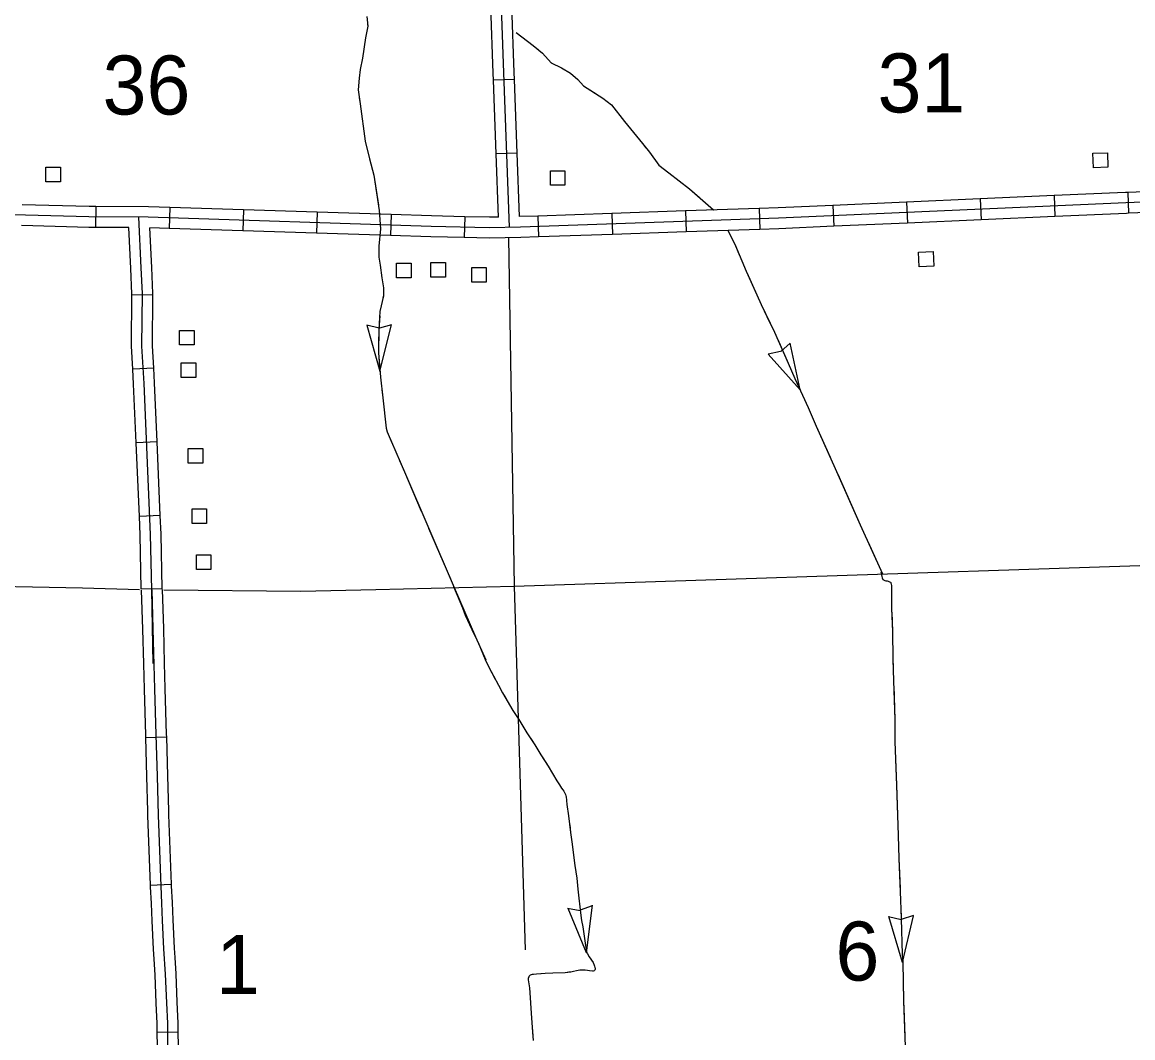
# Model space of a CAD drawing. Extents: x 1084508 to 1142749, y 1057638 to 1093403.
# Drawn here: x 1124726 to 1127220, y 1076632 to 1078914 of the extents above; entities that cross this region are included whole.
import ezdxf

# ---------------------------------------------------------------- set-up
doc = ezdxf.new("R2010")
doc.units = 0
for name, color, linetype in [('Level 2', 7, 'Continuous'), ('Level 32', 7, 'Continuous'), ('Level 4', 7, 'Continuous'), ('Level 43', 7, 'Continuous'), ('Level 45', 7, 'Continuous'), ('Level 5', 7, 'Continuous'), ('Level 56', 7, 'Continuous')]:
    doc.layers.add(name, color=color, linetype=linetype)

msp = doc.modelspace()

# ---------------------------------------------------------------- linework, layer by layer
at = {"layer": 'Level 2'}
for points in [[(1120882.5, 1077732.1), (1122049, 1077700.4), (1122321.1, 1077690.6), (1122469.3, 1077689), (1122498.5, 1077688.4), (1124168.9, 1077655.4), (1124186.2, 1077655.1), (1124560.5, 1077649), (1124861.2, 1077642.6), (1124988.9, 1077639.1)], [(1125830.3, 1077646.6), (1127462.7, 1077700.8)], [(1125043.5, 1077638.1), (1125351.5, 1077635.1), (1125519.8, 1077638.9), (1125830.3, 1077646.6)]]:
    msp.add_lwpolyline(points, dxfattribs=at)
at = {"layer": 'Level 32'}
for p, q in [((1125831.2, 1078785), (1125784.2, 1078783.3)), ((1125837.3, 1078619.4), (1125790.3, 1078617.7)), ((1127208.5, 1078531.4), (1127210.4, 1078484.4)), ((1126711.7, 1078509.5), (1126713.8, 1078462.5)), ((1126877.3, 1078516.8), (1126879.4, 1078469.8)), ((1127042.9, 1078524.1), (1127044.9, 1078477.1)), ((1124890.9, 1078499.6), (1124890.6, 1078452.5)), ((1125057.2, 1078497.4), (1125055.7, 1078450.4)), ((1125222.8, 1078492.1), (1125221.3, 1078445)), ((1125388.5, 1078486.7), (1125387, 1078439.7)), ((1125554.1, 1078481.4), (1125552.6, 1078434.3)), ((1126049.5, 1078484), (1126051.1, 1078436.9)), ((1126215.2, 1078489.6), (1126216.8, 1078442.6)), ((1126380.8, 1078495.3), (1126382.4, 1078448.2)), ((1126546.2, 1078502.2), (1126548.2, 1078455.1)), ((1125719.6, 1078476.8), (1125718.5, 1078429.7)), ((1125883.9, 1078478.3), (1125885.5, 1078431.3)), ((1125019.2, 1078300.6), (1124972.1, 1078301.1)), ((1125021, 1078136.6), (1124974, 1078133.8)), ((1125028.7, 1077970.7), (1124981.7, 1077968.6)), ((1125035.8, 1077805.1), (1124988.8, 1077803.1)), ((1125040.2, 1077640.6), (1124993.1, 1077639.6))]:
    msp.add_line(p, q, dxfattribs=at)
for points in [[(1125819.9, 1078452.9), (1125807.1, 1078800), (1125794.8, 1079161.3), (1125785.9, 1079582.3), (1125777, 1079889), (1125777.6, 1079966.5), (1125751.4, 1080348.5), (1125735.2, 1080627.8), (1125731.3, 1080713.1), (1125719.6, 1081056.1), (1125704, 1081457), (1125687.3, 1081852.9), (1125670.6, 1082240.4), (1125653.8, 1082626.3), (1125642.7, 1083009.9), (1125628.2, 1083393.6), (1125614.3, 1083769.9), (1125605.2, 1083884.5)], [(1125784.2, 1078783.3), (1125783.6, 1078799.1), (1125778.5, 1078949)], [(1125831.2, 1078785), (1125830.6, 1078800.8), (1125825.6, 1078950.6)], [(1125790.3, 1078617.7), (1125784.2, 1078783.3)], [(1125837.3, 1078619.4), (1125831.2, 1078785)], [(1125795.5, 1078475.9), (1125790.3, 1078617.7)], [(1125842.6, 1078476.9), (1125837.3, 1078619.4)], [(1129196.6, 1078587.5), (1128941.3, 1078575.1), (1128634.4, 1078561.9), (1127988.1, 1078539.2), (1127204.3, 1078507.7), (1126424.1, 1078473.2), (1125844.7, 1078453.4), (1125775.1, 1078452), (1125644, 1078454.9), (1125008.9, 1078475.4), (1124875.6, 1078476.2), (1124221.5, 1078493.7), (1123437.7, 1078515), (1123346.8, 1078517.9), (1123186.4, 1078518.7), (1122656.8, 1078518.7), (1122554.3, 1078519.4), (1122372.6, 1078523.8), (1121900.1, 1078538.5), (1121106.8, 1078563.4), (1120977.1, 1078569.2)], [(1127208.5, 1078531.4), (1127203.3, 1078531.2), (1127042.9, 1078524.1)], [(1127374.1, 1078538.1), (1127208.5, 1078531.4)], [(1126711.7, 1078509.5), (1126546.2, 1078502.2)], [(1126877.3, 1078516.8), (1126711.7, 1078509.5)], [(1127042.9, 1078524.1), (1126877.3, 1078516.8)], [(1124890.9, 1078499.6), (1124876, 1078499.7), (1124725.7, 1078503.7)], [(1125057.2, 1078497.4), (1125009.4, 1078499), (1124890.9, 1078499.6)], [(1125222.8, 1078492.1), (1125057.2, 1078497.4)], [(1125388.5, 1078486.7), (1125222.8, 1078492.1)], [(1125554.1, 1078481.4), (1125388.5, 1078486.7)], [(1125719.6, 1078476.8), (1125644.7, 1078478.4), (1125554.1, 1078481.4)], [(1126049.5, 1078484), (1125883.9, 1078478.3)], [(1126215.2, 1078489.6), (1126049.5, 1078484)], [(1126380.8, 1078495.3), (1126215.2, 1078489.6)], [(1126546.2, 1078502.2), (1126423.2, 1078496.7), (1126380.8, 1078495.3)], [(1127210.4, 1078484.4), (1127205.3, 1078484.2), (1127044.9, 1078477.1)], [(1127376, 1078491), (1127210.4, 1078484.4)], [(1124890.6, 1078452.5), (1124875.2, 1078452.6), (1124724.4, 1078456.7)], [(1125016.7, 1077638.4), (1125014.1, 1077762.4), (1124999.5, 1078102), (1124994.6, 1078186.2), (1124995.7, 1078304), (1124992.9, 1078361.6), (1124987.5, 1078475.5)], [(1125795.5, 1078475.9), (1125775.1, 1078475.5), (1125719.6, 1078476.8)], [(1125883.9, 1078478.3), (1125842.6, 1078476.9)], [(1126548.2, 1078455.1), (1126425.1, 1078449.7), (1126382.4, 1078448.2)], [(1126713.8, 1078462.5), (1126548.2, 1078455.1)], [(1126879.4, 1078469.8), (1126713.8, 1078462.5)], [(1127044.9, 1078477.1), (1126879.4, 1078469.8)], [(1124965.1, 1078452.1), (1124890.6, 1078452.5)], [(1124972.1, 1078301.1), (1124972.1, 1078303.6), (1124969.4, 1078360.5), (1124965.1, 1078452.1)], [(1125019.2, 1078300.6), (1125019.2, 1078304.5), (1125016.5, 1078362.7), (1125012.2, 1078451.8)], [(1125055.7, 1078450.4), (1125012.2, 1078451.8)], [(1125221.3, 1078445), (1125055.7, 1078450.4)], [(1125387, 1078439.7), (1125221.3, 1078445)], [(1125552.6, 1078434.3), (1125387, 1078439.7)], [(1125718.5, 1078429.7), (1125643.4, 1078431.4), (1125552.6, 1078434.3)], [(1125885.5, 1078431.3), (1125845.4, 1078429.9), (1125775.1, 1078428.4), (1125718.5, 1078429.7)], [(1126051.1, 1078436.9), (1125885.5, 1078431.3)], [(1126216.8, 1078442.6), (1126051.1, 1078436.9)], [(1126382.4, 1078448.2), (1126216.8, 1078442.6)], [(1124974, 1078133.8), (1124971, 1078185.6), (1124972.1, 1078301.1)], [(1125021, 1078136.6), (1125018.1, 1078186.7), (1125019.2, 1078300.6)], [(1124981.7, 1077968.6), (1124976, 1078100.8), (1124974, 1078133.8)], [(1125028.7, 1077970.7), (1125023, 1078103.1), (1125021, 1078136.6)], [(1124988.8, 1077803.1), (1124981.7, 1077968.6)], [(1125035.8, 1077805.1), (1125028.7, 1077970.7)], [(1124993.1, 1077639.6), (1124990.6, 1077761.7), (1124988.8, 1077803.1)], [(1125040.2, 1077640.6), (1125037.7, 1077763.2), (1125035.8, 1077805.1)], [(1125020.1, 1077472.9), (1125016.7, 1077638.4)]]:
    msp.add_lwpolyline(points, dxfattribs=at)
at = {"layer": 'Level 4'}
for points in [[(1125817.5, 1078429.3), (1125830.3, 1077646.6)], [(1125830.3, 1077646.6), (1125855.6, 1076829.1)]]:
    msp.add_lwpolyline(points, dxfattribs=at)
at = {"layer": 'Level 43'}
for p, q in [((1125527.4, 1078226.2), (1125499.6, 1078233.2)), ((1125499.6, 1078233.2), (1125529.2, 1078129.6)), ((1125555.4, 1078234.1), (1125527.8, 1078226.3)), ((1125529.2, 1078129.6), (1125555.4, 1078234.1)), ((1126450.6, 1078192.8), (1126429.2, 1078173.7)), ((1126472.7, 1078087.4), (1126450.6, 1078192.8)), ((1126428.9, 1078173.5), (1126400.8, 1078167.7)), ((1126400.8, 1078167.7), (1126472.7, 1078087.4)), ((1125950.3, 1076922.7), (1125978.6, 1076918.1)), ((1125992.7, 1076822.6), (1125951.5, 1076922.2)), ((1126005.8, 1076928.4), (1125979, 1076918.2)), ((1125992.7, 1076822.6), (1126006.8, 1076929.4)), ((1126671.5, 1076904.1), (1126699.5, 1076897.8)), ((1126702.5, 1076801.2), (1126671.6, 1076904.4)), ((1126727.2, 1076906.3), (1126699.9, 1076897.8)), ((1126702.5, 1076801.2), (1126727.3, 1076906))]:
    msp.add_line(p, q, dxfattribs=at)
for points in [[(1125499.8, 1078926.6), (1125501.6, 1078904.8), (1125496.9, 1078879), (1125489.8, 1078833.1), (1125484.5, 1078807.8), (1125482.2, 1078787.8), (1125480.4, 1078761.9), (1125484.5, 1078730.7), (1125495.7, 1078646.1), (1125505.7, 1078606.7), (1125515.7, 1078570.2), (1125527.5, 1078490.8), (1125530.4, 1078449.6), (1125526.9, 1078410.8), (1125526.9, 1078385.5), (1125529.8, 1078367.9), (1125533.3, 1078339.1), (1125537.4, 1078316.7), (1125536.9, 1078299.1), (1125529.2, 1078263.8), (1125526.3, 1078223.2), (1125525.7, 1078170.7), (1125530.4, 1078116), (1125535.7, 1078069.5), (1125543.3, 1078001.3), (1125545.7, 1077993.1), (1125583.9, 1077903.1), (1125696, 1077643.3)], [(1125501.3, 1078908.5), (1125501.6, 1078904.8), (1125496.9, 1078879), (1125489.8, 1078833.1), (1125484.5, 1078807.8), (1125482.2, 1078787.8), (1125482.1, 1078785.8)], [(1125835.1, 1078890.4), (1125873.5, 1078861.3), (1125894.2, 1078844.5), (1125913.9, 1078822.3), (1125937.1, 1078811), (1125956.8, 1078799.2), (1125973.6, 1078784.9), (1125986.4, 1078771.1), (1126029.3, 1078742.9), (1126049, 1078728.1), (1126078.6, 1078690.7), (1126118.5, 1078641.3), (1126134.3, 1078621.6), (1126155.5, 1078592.5), (1126177.7, 1078575.2), (1126224.5, 1078539.4), (1126278.2, 1078491.8)], [(1125835.1, 1078890.4), (1125873.5, 1078861.3), (1125884.3, 1078852.5)], [(1125913.3, 1078823.1), (1125913.9, 1078822.3), (1125937.1, 1078811), (1125956.8, 1078799.2), (1125973.6, 1078784.9), (1125986.4, 1078771.1), (1126014.6, 1078752.6)], [(1125482.7, 1078744.6), (1125484.5, 1078730.7), (1125495.7, 1078646.1), (1125501.8, 1078621.9)], [(1126048.3, 1078728.7), (1126049, 1078728.1), (1126078.6, 1078690.7), (1126118.5, 1078641.3), (1126126.2, 1078631.8)], [(1125512.5, 1078581.9), (1125515.7, 1078570.2), (1125525.6, 1078503)], [(1126151, 1078598.7), (1126155.5, 1078592.5), (1126177.7, 1078575.2), (1126224.5, 1078539.4), (1126246.7, 1078519.8)], [(1126277.7, 1078492.3), (1126278.2, 1078491.8)], [(1126310.2, 1078445.8), (1126326.1, 1078415.1), (1126351.7, 1078354.5), (1126385.3, 1078279.7), (1126415.3, 1078217.1), (1126445.9, 1078147.5), (1126460.7, 1078113.5), (1126490.8, 1078047.9), (1126509, 1078006.2), (1126551.4, 1077911), (1126607.6, 1077784.2), (1126657.6, 1077674.1)], [(1126310.2, 1078445.8), (1126326.1, 1078415.1), (1126336.9, 1078389.7)], [(1125526.9, 1078388.2), (1125526.9, 1078385.5), (1125529.8, 1078367.9), (1125533.3, 1078339.1), (1125537.4, 1078316.7), (1125536.9, 1078299.1), (1125535.8, 1078294.4)], [(1126353, 1078351.6), (1126385.3, 1078279.7), (1126405, 1078238.6)], [(1125528.5, 1078253.7), (1125526.3, 1078223.2), (1125525.9, 1078191.6)], [(1125525.9, 1078191.6), (1125525.7, 1078170.7), (1125529.2, 1078129.6)], [(1126422.4, 1078201), (1126445.9, 1078147.5), (1126460.7, 1078113.5), (1126472.7, 1078087.4)], [(1125533.5, 1078088.4), (1125535.7, 1078069.5), (1125543.3, 1078001.3), (1125545.7, 1077993.1), (1125556.6, 1077967.2)], [(1126489.9, 1078049.7), (1126490.8, 1078047.9), (1126509, 1078006.2), (1126540.2, 1077936.1)], [(1125572.8, 1077929.1), (1125583.9, 1077903.1), (1125621.9, 1077814.9)], [(1126557.1, 1077898.2), (1126607.5, 1077784.6)], [(1125638.3, 1077776.9), (1125687.6, 1077662.7)], [(1126624.6, 1077746.8), (1126657.6, 1077674.1)], [(1126654.3, 1077678.3), (1126655.3, 1077671.9), (1126656.1, 1077668), (1126656.9, 1077665.1), (1126658.6, 1077661.8), (1126659.8, 1077660.9), (1126661.1, 1077659.7), (1126663.1, 1077659.1), (1126665, 1077658.5), (1126667.9, 1077658.3), (1126670.4, 1077658.1), (1126673.5, 1077656.6), (1126675.3, 1077655.2), (1126676.1, 1077654.5), (1126676.6, 1077653.5), (1126677.4, 1077652.1), (1126677.4, 1077651), (1126677.6, 1077648.4), (1126677.7, 1077629.4)], [(1126654.3, 1077678.3), (1126655.3, 1077671.9), (1126656.1, 1077668), (1126656.9, 1077665.1), (1126658.6, 1077661.8), (1126659.8, 1077660.9), (1126661.1, 1077659.7), (1126663.1, 1077659.1), (1126665, 1077658.5), (1126667.9, 1077658.3)], [(1126667.9, 1077658.3), (1126670.4, 1077658.1), (1126673.5, 1077656.6), (1126675.3, 1077655.2), (1126676.1, 1077654.5), (1126676.6, 1077653.5), (1126677.4, 1077652.1), (1126677.4, 1077651), (1126677.6, 1077648.4), (1126677.8, 1077619.9), (1126678.1, 1077596), (1126680.1, 1077544.9), (1126681.1, 1077482.8), (1126682.7, 1077433.6), (1126685.7, 1077347.2), (1126685, 1077297.8), (1126689, 1077199.1), (1126693, 1077086.2), (1126694.7, 1077034.4), (1126698, 1076940.7), (1126699.6, 1076898.9), (1126701.9, 1076820), (1126703, 1076801.9), (1126705.1, 1076714.1), (1126708.4, 1076612)], [(1125694.6, 1077645.5), (1125714.4, 1077597.5), (1125720.4, 1077581.4), (1125740.2, 1077539.5), (1125749.8, 1077519.9), (1125765.6, 1077481.9), (1125773.2, 1077466.4), (1125795.1, 1077424.4), (1125804.6, 1077407), (1125827.4, 1077367.2), (1125840.7, 1077347), (1125859, 1077316.7), (1125877.3, 1077290.3), (1125890.6, 1077267.7), (1125907, 1077241.8), (1125926.1, 1077209.4), (1125932.2, 1077200), (1125937.1, 1077192.8), (1125939.8, 1077189.1), (1125942, 1077185.6), (1125944.3, 1077181.4), (1125945.6, 1077178.4), (1125946.8, 1077175.7), (1125947.5, 1077173.6), (1125949.1, 1077155.7), (1125952.6, 1077130.2), (1125957.4, 1077092.7), (1125960.3, 1077072.2), (1125967.1, 1077018.6), (1125971.2, 1076990.2), (1125973.4, 1076966), (1125976, 1076945.3), (1125980, 1076906.2), (1125981.4, 1076895.6), (1125985, 1076881.2), (1125988.5, 1076854.5), (1125990.4, 1076839.4), (1125992, 1076831.8), (1125992.9, 1076827), (1125992.9, 1076825), (1125993.6, 1076822.7), (1125995, 1076820.2), (1125998.9, 1076814), (1126007.6, 1076801.1), (1126010.3, 1076795), (1126011, 1076792.6), (1126012, 1076789.8), (1126012.2, 1076788.4), (1126012.2, 1076787.2), (1126012.2, 1076786.4), (1126012.2, 1076785.2), (1126011.9, 1076784.1), (1126011.1, 1076783), (1126009.9, 1076782.3), (1126008.3, 1076781.5), (1126006.3, 1076781.4), (1125999.7, 1076782.1), (1125995.1, 1076782.9), (1125989.9, 1076783.7), (1125985.3, 1076783.7), (1125981.6, 1076783.7), (1125978, 1076783.4), (1125970.5, 1076781.9), (1125964, 1076780.5), (1125957.8, 1076779.5), (1125944.8, 1076777.9), (1125917, 1076776.8), (1125900.1, 1076775.9), (1125880.6, 1076774.5), (1125873.9, 1076774.3), (1125871.1, 1076773.7), (1125868.9, 1076773.2), (1125866.5, 1076772.2), (1125865.6, 1076771.3), (1125865, 1076770.9), (1125864.2, 1076770.4), (1125863.7, 1076769.6), (1125863.1, 1076768.2), (1125862.9, 1076767.1), (1125862.3, 1076765), (1125862.2, 1076763.5), (1125862.2, 1076761.9), (1125864.6, 1076744.1), (1125869.5, 1076675.5), (1125873.1, 1076625.8)], [(1125694.6, 1077645.5), (1125714.4, 1077597.5), (1125718, 1077587.9)], [(1125696, 1077643.3), (1125743.8, 1077532.6), (1125766.7, 1077481.1)], [(1126678.4, 1077588), (1126680.1, 1077544.9), (1126681.1, 1077482.8), (1126681.7, 1077463.8)], [(1125735.2, 1077550.2), (1125740.2, 1077539.5), (1125749.8, 1077519.9), (1125765.6, 1077481.9), (1125773.2, 1077466.4), (1125788.1, 1077437.8)], [(1126683.1, 1077422.4), (1126685.7, 1077347.2), (1126685, 1077298.1)], [(1125807.9, 1077401.4), (1125827.4, 1077367.2), (1125840.7, 1077347), (1125859, 1077316.7), (1125873.4, 1077295.9)], [(1125895.1, 1077260.6), (1125907, 1077241.8), (1125926.1, 1077209.4), (1125932.2, 1077200), (1125937.1, 1077192.8), (1125939.8, 1077189.1), (1125942, 1077185.6), (1125944.3, 1077181.4), (1125945.6, 1077178.4), (1125946.8, 1077175.7), (1125947.5, 1077173.6), (1125949.1, 1077155.7), (1125949.7, 1077151.1)], [(1126686.7, 1077256.7), (1126689, 1077199.1), (1126691.4, 1077132.5)], [(1125955.2, 1077110.1), (1125957.4, 1077092.7), (1125960.3, 1077072.2), (1125967.1, 1077018.6), (1125971.2, 1076990.2), (1125971.5, 1076986.8)], [(1126692.8, 1077091.1), (1126693, 1077086.2), (1126694.7, 1077034.4), (1126697.1, 1076966.9)], [(1125976, 1076945.7), (1125976, 1076945.3), (1125980, 1076906.2), (1125981.4, 1076895.6), (1125985, 1076881.2), (1125988.5, 1076854.5), (1125990.4, 1076839.4), (1125992, 1076831.8), (1125992.9, 1076827), (1125992.9, 1076825), (1125993.6, 1076822.8)], [(1126698.6, 1076925.5), (1126699.6, 1076898.9), (1126701.9, 1076820), (1126703, 1076801.9), (1126703, 1076801.2)], [(1126012.2, 1076786.4), (1126012.2, 1076785.2), (1126011.9, 1076784.1), (1126011.1, 1076783), (1126009.9, 1076782.3), (1126008.3, 1076781.5), (1126006.3, 1076781.4), (1125999.7, 1076782.1), (1125995.1, 1076782.9), (1125989.9, 1076783.7), (1125985.3, 1076783.7), (1125981.6, 1076783.7), (1125978, 1076783.4), (1125970.5, 1076781.9), (1125964, 1076780.5), (1125957.8, 1076779.5), (1125953.6, 1076779)], [(1125953.6, 1076779), (1125944.8, 1076777.9), (1125917, 1076776.8), (1125900.1, 1076775.9), (1125891.6, 1076775.3)], [(1126704, 1076759.8), (1126705.1, 1076714.1), (1126705.6, 1076697.7)], [(1125862.8, 1076757.7), (1125864.6, 1076744.1), (1125869.5, 1076675.5), (1125872.6, 1076633.8)], [(1126705.6, 1076697.7), (1126707.6, 1076635.6)]]:
    msp.add_lwpolyline(points, dxfattribs=at)
at = {"layer": 'Level 45'}
for p, q in [((1125002.5, 1077306.4), (1125049.5, 1077307.8)), ((1125013.2, 1076974.9), (1125060.3, 1076976.7)), ((1125028.4, 1076644.5), (1125075.5, 1076645))]:
    msp.add_line(p, q, dxfattribs=at)
for points in [[(1124993, 1077637.7), (1124995.6, 1077550.3), (1124997.8, 1077472.1)], [(1125016.5, 1077638.4), (1125019.1, 1077550.9), (1125022.9, 1077416.1), (1125025.8, 1077312.6), (1125028.6, 1077219.7), (1125030.8, 1077132.1), (1125036.9, 1076972.1), (1125038.7, 1076934.4), (1125040.4, 1076895.5), (1125043.3, 1076831.9), (1125047, 1076774.5), (1125049.8, 1076710.6), (1125051.8, 1076664.2), (1125052.3, 1076612.6), (1125053.6, 1076564.9), (1125056.2, 1076478.5), (1125058.6, 1076397.4), (1125060.1, 1076349.9), (1125063.2, 1076250.3), (1125066.7, 1076157.6), (1125070, 1076093.4), (1125072.5, 1076022), (1125074.1, 1075984.2)], [(1125040, 1077639.1), (1125042.7, 1077551.6), (1125044.8, 1077473.4)], [(1124997.8, 1077472.1), (1124999.4, 1077415.4), (1125002.3, 1077311.9), (1125002.5, 1077306.4)], [(1125044.8, 1077473.4), (1125046.4, 1077416.8), (1125049.4, 1077313.3), (1125049.5, 1077307.8)], [(1125002.5, 1077306.4), (1125005.1, 1077219.1), (1125007, 1077140.8)], [(1125049.5, 1077307.8), (1125052.1, 1077220.4), (1125054.1, 1077142)], [(1125007, 1077140.8), (1125007.3, 1077131.3), (1125013.2, 1076974.9)], [(1125054.1, 1077142), (1125054.3, 1077132.8), (1125060.3, 1076976.7)], [(1125013.2, 1076974.9), (1125013.4, 1076971.1), (1125015.2, 1076933.3), (1125016.9, 1076894.5), (1125019.8, 1076830.6), (1125021.2, 1076808.8)], [(1125060.3, 1076976.7), (1125060.4, 1076973.1), (1125062.2, 1076935.5), (1125063.9, 1076896.6), (1125066.8, 1076833.2), (1125068.2, 1076811.8)], [(1125068.2, 1076811.8), (1125070.5, 1076775.8), (1125073.3, 1076711.6), (1125075.3, 1076664.8), (1125075.5, 1076645)], [(1125021.2, 1076808.8), (1125023.5, 1076773.2), (1125026.2, 1076709.6), (1125028.2, 1076663.5), (1125028.4, 1076644.5)], [(1125028.4, 1076644.5), (1125028.8, 1076612.2), (1125030, 1076564.3), (1125032.6, 1076478.3)], [(1125075.5, 1076645), (1125075.9, 1076613), (1125077.1, 1076565.6), (1125079.7, 1076479.8)]]:
    msp.add_lwpolyline(points, dxfattribs=at)
at = {"layer": 'Level 56'}
for points in [[(1127131.3, 1078586.5), (1127130, 1078619.2), (1127162.7, 1078620.5), (1127164, 1078587.8)], [(1124779, 1078555.2), (1124779, 1078587.9), (1124811.8, 1078587.9), (1124811.8, 1078555.2)], [(1125911.8, 1078547.3), (1125911.8, 1078580), (1125944.6, 1078580), (1125944.6, 1078547.3)], [(1126739.9, 1078364.4), (1126738.6, 1078397), (1126771.3, 1078398.3), (1126772.6, 1078365.7)], [(1125566.6, 1078339.7), (1125566.6, 1078372.4), (1125599.3, 1078372.4), (1125599.3, 1078339.7)], [(1125643.4, 1078341.2), (1125643.4, 1078373.9), (1125676.2, 1078373.9), (1125676.2, 1078341.2)], [(1125735.3, 1078329.7), (1125735.3, 1078362.4), (1125768, 1078362.4), (1125768, 1078329.7)], [(1125078.9, 1078188.5), (1125078.9, 1078221.2), (1125111.7, 1078221.2), (1125111.7, 1078188.5)], [(1125083, 1078115.6), (1125083, 1078148.3), (1125115.8, 1078148.3), (1125115.8, 1078115.6)], [(1125098.7, 1077923.1), (1125098.7, 1077955.8), (1125131.5, 1077955.8), (1125131.5, 1077923.1)], [(1125107.1, 1077787.6), (1125107.1, 1077820.2), (1125139.9, 1077820.2), (1125139.9, 1077787.6)], [(1125116.8, 1077684.1), (1125116.8, 1077716.8), (1125149.5, 1077716.8), (1125149.5, 1077684.1)]]:
    msp.add_lwpolyline(points, close=True, dxfattribs=at)

# ---------------------------------------------------------------- texts
at = {"layer": 'Level 5'}
for s, height, p in [('36', 132.58, (1124906.2, 1078706.3)), ('31', 132.58, (1126646.5, 1078711)), ('6', 132.6, (1126552, 1076760.3)), ('1', 132.6, (1125161, 1076730.3))]:
    msp.add_text(s, height=height, dxfattribs=at).set_placement(p)

doc.saveas('drawing.dxf')
